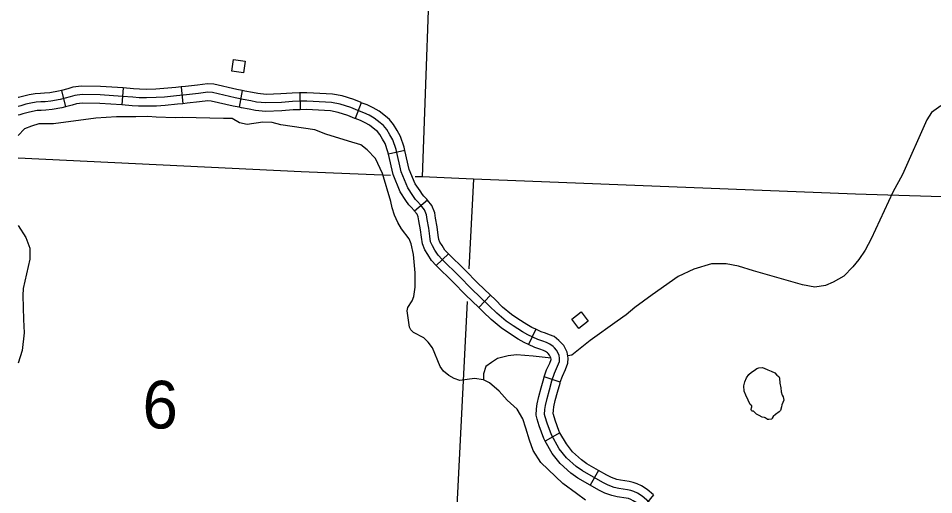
# Model space of a CAD drawing. Extents: x 653372 to 905732, y 627442 to 787275.
# Drawn here: x 818776 to 826880, y 639013 to 643232 of the extents above; entities that cross this region are included whole.
import ezdxf

# ---------------------------------------------------------------- set-up
doc = ezdxf.new("R2010")
doc.units = 0
for name, color, linetype in [('Level 32', 7, 'Continuous'), ('Level 35', 7, 'Continuous'), ('Level 4', 7, 'Continuous'), ('Level 5', 7, 'Continuous'), ('Level 56', 7, 'Continuous')]:
    doc.layers.add(name, color=color, linetype=linetype)

msp = doc.modelspace()

# ---------------------------------------------------------------- linework, layer by layer
at = {"layer": 'Level 32'}
for p, q in [((819156.7, 642593.5), (819192.5, 642447.8)), ((819704.1, 642614.7), (819691.7, 642465.2)), ((820216.3, 642624.7), (820232.7, 642475.6)), ((820759.1, 642591.3), (820730, 642444.2)), ((821268.3, 642572.7), (821269.7, 642422.7)), ((821811.4, 642484.2), (821758.8, 642343.8)), ((822199, 642062.3), (822052.6, 642029.5)), ((822397.2, 641622.2), (822283.7, 641524.1)), ((822583.5, 641146.5), (822474.3, 641043.7)), ((822956.9, 640778.6), (822853, 640670.4)), ((823356.7, 640478.3), (823293.9, 640342.1)), ((823574.4, 640007.9), (823432.4, 640056.1)), ((823571.3, 639561.8), (823440.7, 639488)), ((823912.6, 639227.8), (823838.1, 639097.6)), ((824399.3, 639012.5), (824304.2, 638896.5))]:
    msp.add_line(p, q, dxfattribs=at)
for points in [[(819156.7, 642593.5), (819130.2, 642586.9), (819053.5, 642572.7), (819008, 642567.6), (818972.5, 642566.4), (818926.4, 642563.7), (818870.7, 642554.3), (818825, 642542.7), (818777.9, 642530.6), (818775.8, 642530)], [(821978.5, 642306.3), (821927.7, 642346.6), (821881.3, 642373.4), (821834.8, 642395.3), (821782.2, 642415.1), (821720.1, 642441.1), (821625.5, 642471.8), (821548.5, 642485.6), (821385.5, 642495.4), (821328.7, 642498.3), (821267, 642497.7), (821204, 642494.8), (821104.6, 642486.9), (820967.8, 642481.9), (820885.8, 642490.4), (820834.3, 642500.4), (820767, 642513.3), (820694.8, 642527.6), (820495.4, 642573.5), (820453.2, 642577.2), (820370.4, 642565.8), (820263.6, 642554.5), (820177.4, 642544.9), (820070.7, 642534.8), (819996.8, 642529.8), (819909.6, 642527.6), (819844.3, 642528.3), (819788.8, 642532.4), (819697.1, 642540), (819500.4, 642553.8), (819340.8, 642556.2), (819275.2, 642547.8), (819233.7, 642535.2), (819146, 642513.6), (819064.5, 642498.5), (819013.5, 642492.8), (818976, 642491.5), (818934.8, 642489.1), (818886.2, 642480.9), (818843.5, 642470), (818797.2, 642458.1), (818775.8, 642452.2)], [(819704.1, 642614.7), (819702.8, 642614.8), (819503.6, 642628.7), (819336.6, 642631.2), (819259.5, 642621.4), (819213.8, 642607.5), (819156.7, 642593.5)], [(820216.3, 642624.7), (820169.8, 642619.6), (820064.6, 642609.6), (819993.3, 642604.7), (819909.1, 642602.6), (819847.5, 642603.3), (819794.7, 642607.2), (819704.1, 642614.7)], [(820759.1, 642591.3), (820710.5, 642600.9), (820507.2, 642647.8), (820451.3, 642652.7), (820361.3, 642640.2), (820255.5, 642629), (820216.3, 642624.7)], [(821268.3, 642572.7), (821264.9, 642572.7), (821199.3, 642569.6), (821100.3, 642561.7), (820970.3, 642557), (820896.8, 642564.6), (820848.5, 642574.1), (820781.3, 642586.9), (820759.1, 642591.3)], [(820730, 642444.2), (820679.1, 642454.2), (820483.7, 642499.3), (820455.1, 642501.8), (820379.5, 642491.3), (820271.7, 642479.9), (820232.7, 642475.6)], [(821811.4, 642484.2), (821809.9, 642484.8), (821746.2, 642511.5), (821643.7, 642544.7), (821557.3, 642560.2), (821389.6, 642570.2), (821330.3, 642573.3), (821268.3, 642572.7)], [(819192.5, 642447.8), (819161.8, 642440.2), (819075.5, 642424.3), (819019, 642417.9), (818979.5, 642416.5), (818943.3, 642414.4), (818901.7, 642407.4), (818862.1, 642397.4), (818816.5, 642385.6), (818788.8, 642378), (818775.8, 642373.1)], [(819691.7, 642465.2), (819691.4, 642465.2), (819497.2, 642478.8), (819345, 642481.1), (819291, 642474.2), (819253.6, 642462.8), (819192.5, 642447.8)], [(820232.7, 642475.6), (820185.1, 642470.3), (820076.8, 642460.1), (820000.3, 642454.9), (819910.1, 642452.6), (819841.1, 642453.4), (819783, 642457.6), (819691.7, 642465.2)], [(821269.7, 642422.7), (821269.1, 642422.7), (821208.7, 642419.9), (821108.9, 642412), (820965.3, 642406.7), (820874.7, 642416.1), (820820.1, 642426.8), (820752.6, 642439.7), (820730, 642444.2)], [(821758.8, 642343.8), (821754.5, 642345.4), (821694, 642370.8), (821607.2, 642398.9), (821539.6, 642411), (821381.3, 642420.5), (821327.1, 642423.3), (821269.7, 642422.7)], [(822199, 642062.3), (822192.4, 642091.5), (822160.1, 642184.4), (822130.8, 642238.7), (822098.2, 642290.3), (822061.3, 642335.8), (822025.4, 642364.9), (821970, 642408.7), (821916.2, 642439.9), (821864.1, 642464.5), (821811.4, 642484.2)], [(822052.6, 642029.5), (822048, 642050.3), (822022.4, 642123.8), (822001.3, 642162.9), (821976.1, 642202.6), (821954.7, 642229.1), (821931.6, 642247.8), (821885.4, 642284.4), (821846.5, 642306.9), (821805.6, 642326.2), (821758.8, 642343.8)], [(823998.7, 639096.5), (823950.4, 639119.7), (823769.5, 639223.2), (823713.7, 639261.6), (823627.9, 639339.7), (823565.1, 639420.2), (823496.4, 639541.9), (823459.3, 639647.3), (823440.7, 639701.8), (823435.7, 639723.3), (823438.1, 639767), (823442.6, 639804), (823456.8, 639864.2), (823478.1, 639940), (823499.7, 640020.9), (823523.1, 640089.8), (823550.7, 640150.2), (823566.6, 640193), (823568.5, 640218.7), (823562.7, 640249.3), (823541.5, 640291.5), (823521.9, 640313.4), (823512.1, 640323.8), (823481.4, 640347.2), (823451.4, 640359.3), (823418.1, 640371.6), (823375.9, 640386.9), (823287.3, 640427.7), (823239.8, 640454.5), (823156, 640507.5), (823095.6, 640550.4), (823012.3, 640619.2), (822944.7, 640686.4), (822788.7, 640836), (822678.6, 640948.9), (822529.1, 641094.9), (822493.2, 641133.1), (822464.2, 641178.9), (822441.8, 641215.5), (822426, 641253.1), (822419.6, 641302.1), (822410.5, 641372.1), (822394.9, 641450.4), (822389.4, 641491), (822372.2, 641536.4), (822335.3, 641579.1), (822308.7, 641608), (822293.5, 641625.9), (822269.8, 641661.4), (822223.3, 641730.3), (822165, 641870.7), (822120.2, 642070.9), (822091.2, 642154.1), (822066, 642200.8), (822037.2, 642246.5), (822008, 642282.4), (821978.5, 642306.3)], [(822283.7, 641524.1), (822279.4, 641529.2), (822252.5, 641558.3), (822233.5, 641580.7), (822207.6, 641619.7), (822156.9, 641694.6), (822093.3, 641848), (822052.6, 642029.5)], [(822397.2, 641622.2), (822391.3, 641629.1), (822364.8, 641657.7), (822353.5, 641671.1), (822332.1, 641703.2), (822289.7, 641766), (822236.8, 641893.5), (822199, 642062.3)], [(822583.5, 641146.5), (822552.7, 641179.2), (822527.9, 641218.5), (822508.7, 641249.8), (822499.1, 641272.7), (822494, 641311.8), (822484.6, 641384.3), (822468.9, 641462.8), (822462.6, 641509.5), (822437.7, 641575.4), (822397.2, 641622.2)], [(822474.3, 641043.7), (822433.6, 641086.9), (822400.6, 641139.2), (822374.8, 641181.2), (822353, 641233.4), (822345.3, 641292.4), (822336.5, 641359.9), (822320.9, 641438), (822316.2, 641472.5), (822306.8, 641497.5), (822283.7, 641524.1)], [(822956.9, 640778.6), (822841.5, 640889.3), (822731.7, 641001.9), (822582.6, 641147.5), (822583.5, 641146.5)], [(822853, 640670.4), (822735.8, 640782.8), (822625.6, 640895.9), (822475.6, 641042.4), (822474.3, 641043.7)], [(823356.7, 640478.3), (823321.4, 640494.6), (823278.3, 640518.9), (823197.8, 640569.9), (823141.2, 640610), (823062.7, 640674.8), (822997.1, 640740), (822956.9, 640778.6)], [(823293.9, 640342.1), (823253.1, 640360.9), (823201.3, 640390.1), (823114.3, 640445.2), (823050, 640490.8), (822961.9, 640563.5), (822892.3, 640632.7), (822853, 640670.4)], [(823574.4, 640007.9), (823592.9, 640062), (823620.1, 640121.5), (823640.6, 640176.8), (823644, 640223.1), (823634.4, 640273.6), (823604.1, 640334), (823577.2, 640364.1), (823562.5, 640379.7), (823518.8, 640413), (823478.4, 640429.3), (823443.8, 640442), (823404.4, 640456.3), (823356.7, 640478.3)], [(823432.4, 640056.1), (823453.3, 640117.5), (823481.4, 640178.9), (823492.6, 640209.1), (823493, 640214.4), (823491, 640224.9), (823478.9, 640249), (823466.6, 640262.7), (823461.8, 640267.9), (823443.9, 640281.4), (823424.4, 640289.4), (823392.4, 640301.1), (823347.4, 640317.5), (823293.9, 640342.1)], [(823440.7, 639488), (823427.8, 639510.8), (823388.4, 639622.7), (823368.5, 639681.2), (823360.2, 639716.8), (823363.4, 639773.6), (823368.7, 639817.1), (823384.1, 639883), (823405.8, 639959.8), (823427.8, 640042.6), (823432.4, 640056.1)], [(823571.3, 639561.8), (823564.9, 639573.1), (823530.1, 639671.9), (823512.9, 639722.4), (823511.2, 639729.8), (823512.9, 639760.4), (823516.6, 639790.8), (823529.4, 639845.5), (823550.5, 639920.2), (823571.5, 639999.2), (823574.4, 640007.9)], [(823912.6, 639227.8), (823809.5, 639286.7), (823760.4, 639320.5), (823683.1, 639390.8), (823627.6, 639462), (823571.3, 639561.8)], [(823838.1, 639097.6), (823729.6, 639159.6), (823667, 639202.7), (823572.6, 639288.5), (823502.5, 639378.5), (823440.7, 639488)], [(824399.3, 639012.5), (824342.2, 639059.3), (824293.6, 639091), (824255, 639108.9), (824220.4, 639121.6), (824183.8, 639130.1), (824106, 639140.4), (824075, 639148.6), (824027.8, 639165.7), (823985.4, 639186.1), (823912.6, 639227.8)], [(824304.2, 638896.5), (824253.4, 638938.1), (824220.7, 638959.5), (824197.5, 638970.2), (824177.5, 638977.6), (824157, 638982.3), (824076.7, 638992.9), (824030, 639005.4), (823969.7, 639027.2), (823915.5, 639053.2), (823838.1, 639097.6)], [(824997.3, 638433.8), (824909.8, 638560.3), (824851.3, 638640.4), (824822.8, 638687.3), (824789.2, 638718.2), (824760.8, 638732.9), (824732.4, 638743.5), (824669.6, 638758.1), (824575.7, 638773.5), (824525.6, 638791.2), (824486.5, 638817.7), (824451.8, 638849.8), (824421.7, 638880.6), (824392.7, 638911.4), (824358.1, 638949.3), (824297.8, 638998.7), (824257.2, 639025.2), (824226.3, 639039.6), (824199, 639049.6), (824170.4, 639056.2), (824091.3, 639066.6), (824052.5, 639077), (823998.7, 639096.5)]]:
    msp.add_lwpolyline(points, dxfattribs=at)
at = {"layer": 'Level 35'}
for points in [[(826943.3, 642455.6), (826860.1, 642398.7), (826818.5, 642332.7), (826603.7, 641847.2), (826518, 641693.4), (826327, 641280.2), (826274.5, 641177.5), (826218.5, 641096), (826163, 641029.4), (826084.2, 640949.3), (825991, 640893.7), (825923.4, 640864.4), (825827.3, 640850.8), (825718.1, 640870.5), (825284.4, 640995.3), (825152.8, 641037.6), (825043.5, 641056.3), (824911.9, 641057.6), (824757.1, 641009.5), (824618.8, 640945.9), (824388.2, 640782.7), (824234.7, 640669.6), (824158.3, 640604.5), (824077, 640548.6), (823838.3, 640379.2), (823675, 640249.3), (823640.3, 640242.4)], [(821498.8, 642204.6), (821401, 642244), (821099.9, 642289.6), (821022.7, 642310.5), (820939.9, 642311.5), (820800.9, 642290.2), (820733.3, 642305.7), (820668.4, 642344.3), (820593.1, 642345.4), (820230.4, 642352.8), (820164, 642351.3), (819994.9, 642356.8), (819922.3, 642363.6), (819815.2, 642358.2), (819644.2, 642359.9), (819462.4, 642347.9), (819087.4, 642296.3), (818958.3, 642296.7), (818891.4, 642277.7), (818831.3, 642251.6), (818775.8, 642192.5)], [(823798.5, 638962.7), (823716.9, 639024.2), (823596.7, 639111.3), (823400.7, 639298.1), (823334.3, 639404.5), (823300, 639496), (823269.2, 639600.6), (823243, 639683.2), (823193.4, 639768.8), (823102.8, 639851), (823034, 639930.7), (822947, 640003.9), (822893.9, 640030.2), (822815.3, 640041.2), (822685.3, 640025.4), (822634.8, 640040.7), (822587.6, 640066.9), (822540.7, 640107), (822509.8, 640148.8), (822443.2, 640314.4), (822405.6, 640362.3), (822364.7, 640402.4), (822274.1, 640450.6), (822250.8, 640474.2), (822238.4, 640497.5), (822217.1, 640640), (822224.8, 640669.8), (822261.3, 640730.9), (822278.2, 640769.4), (822290.3, 640851.1), (822288.5, 640977.1), (822273.7, 641138.5), (822254.1, 641233.9), (822235.3, 641279.4), (822169.7, 641366), (822136.2, 641422.8), (822106, 641487.6), (822086.7, 641552.1), (822075.2, 641610.3), (822000.7, 641857.8), (821938.3, 641988.9), (821863.9, 642068), (821809.4, 642111.5), (821697.7, 642143.7), (821498.8, 642204.6)], [(818775.8, 641396.3), (818843.2, 641289.1), (818878.1, 641197.2)], [(818878.1, 641197.2), (818876.9, 641097.7), (818818.7, 640839.2), (818816.3, 640777.1), (818820.7, 640562.9), (818828.2, 640446.6), (818810, 640289.6), (818775.8, 640178.2)], [(823493.6, 640223), (823332.7, 640238.3), (823187, 640252.1), (823113.9, 640241.9), (823019.2, 640219.9), (822964.8, 640182.1), (822915.8, 640147.6), (822894.2, 640082.2), (822895.4, 640029.5)], [(825237.3, 639850), (825215.3, 639893.4), (825203, 639929.2), (825199.5, 639975.8), (825209.1, 640012.2), (825223.6, 640047.2), (825242.8, 640076), (825265.5, 640098.5), (825290.4, 640113.7), (825314.1, 640130.1), (825332.6, 640136.9), (825362, 640138.4), (825380.1, 640131.8), (825412.7, 640118.6), (825441.7, 640107.9), (825473, 640091.1), (825492, 640072.2), (825509.9, 640058.2), (825514.4, 640044.6), (825519.1, 639999.2), (825525.3, 639958.7), (825530.3, 639923.1)], [(825530.3, 639923.1), (825539.2, 639893.5), (825548.5, 639879.7), (825553.7, 639849), (825534.2, 639808), (825532.4, 639789.7), (825522.9, 639759.5), (825512.7, 639745.1), (825480.3, 639722.8), (825457.7, 639704), (825448.8, 639690.8), (825446.1, 639682.3), (825420.3, 639679.4), (825408.1, 639679.8), (825404.5, 639681.1), (825389, 639693.8), (825381.7, 639695.2), (825362.3, 639699.5), (825333.4, 639713.8), (825311.8, 639726.7), (825297.5, 639739.3), (825285.6, 639751.9), (825272.2, 639753.5), (825267.5, 639758.6), (825262.8, 639766.1), (825265.8, 639783.1), (825268.5, 639790.3), (825268.8, 639800.1), (825254.5, 639812.8), (825237.3, 639850)]]:
    msp.add_lwpolyline(points, dxfattribs=at)
at = {"layer": 'Level 4'}
for points in [[(822070, 641838.4), (821280.2, 641871.7), (818775.8, 641993.5)], [(827880.7, 641618.7), (827623.9, 641631.5), (826187.1, 641674.2), (822806.1, 641807.4), (822352.4, 641826.5), (822290.1, 641829.2)]]:
    msp.add_lwpolyline(points, dxfattribs=at)
at = {"layer": 'Level 5'}
for points in [[(822436.2, 644204.4), (822352.4, 641826.5)], [(822806.1, 641807.4), (822765.5, 641014.3)], [(822750.6, 640723.8), (822592, 637626.4)]]:
    msp.add_lwpolyline(points, dxfattribs=at)
at = {"layer": 'Level 56'}
for points in [[(820665, 642763.7), (820679.9, 642866.7), (820783.2, 642851.7), (820768.3, 642748.7)], [(823739.1, 640485.1), (823675.5, 640567.5), (823758.1, 640631.3), (823821.7, 640548.9)]]:
    msp.add_lwpolyline(points, close=True, dxfattribs=at)

# ---------------------------------------------------------------- texts
at = {"layer": 'Level 5'}
msp.add_text('6', height=422.4, rotation=358.28003, dxfattribs=at).set_placement((819869.8, 639603.9))

doc.saveas('drawing.dxf')
